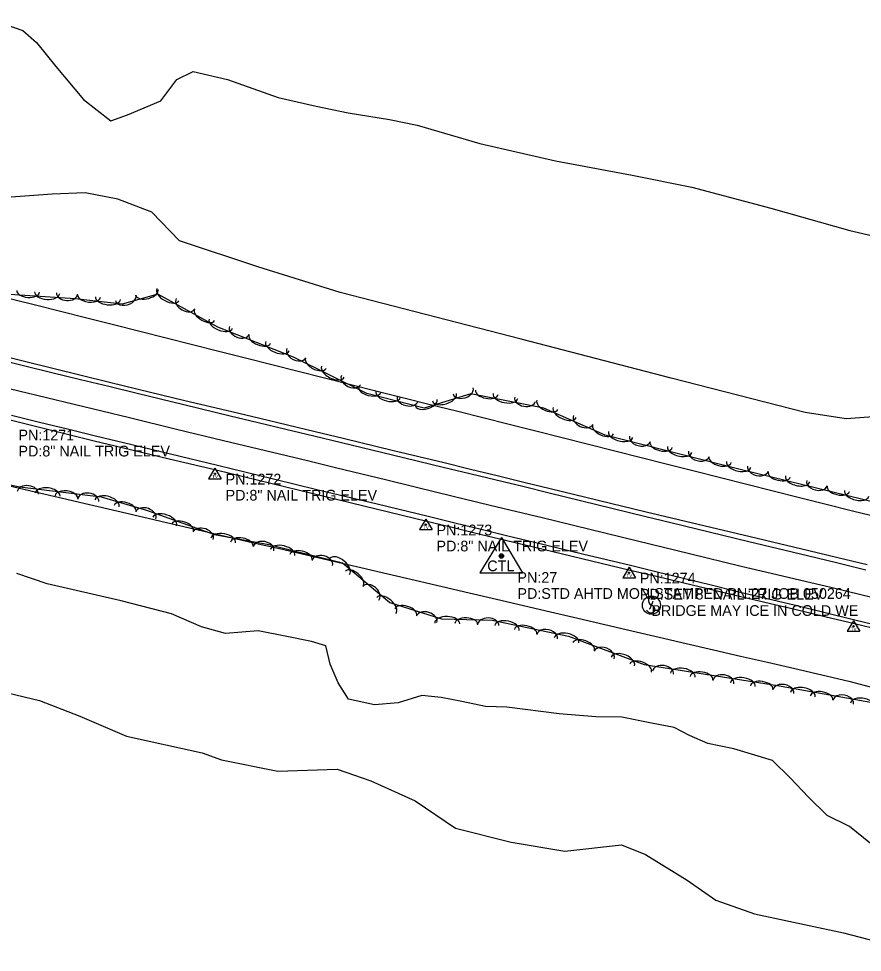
# Model space of a CAD drawing. Extents: x 1441650 to 1491889, y 345904 to 358319.
# Drawn here: x 1474864.3 to 1475258.4, y 347461.8 to 347897.7 of the extents above; entities that cross this region are included whole.
import ezdxf

# ---------------------------------------------------------------- set-up
doc = ezdxf.new("R2010")
doc.units = 0
for name, color, linetype in [('S_EDGE_PAVEMENT', 7, 'Continuous'), ('S_MSC_PT_SYM', 7, 'Continuous'), ('S_PAVEMENT_CROWN', 7, 'Continuous'), ('S_PRIMARY_CTL', 7, 'Continuous'), ('S_PRIMARY_CTL_ANNOT', 7, 'Continuous'), ('S_SECONDARY_CTL', 7, 'Continuous'), ('S_SECONDARY_CTL_ANNOT', 7, 'Continuous'), ('S_SHOULDER', 7, 'Continuous'), ('S_SIGN', 7, 'Continuous'), ('S_SIGN_ANNOT', 7, 'Continuous'), ('S_STREAM', 7, 'Continuous'), ('S_TREE', 7, 'Continuous')]:
    doc.layers.add(name, color=color, linetype=linetype)

msp = doc.modelspace()

# ---------------------------------------------------------------- linework, layer by layer
at = {"layer": 'S_EDGE_PAVEMENT'}
for points in [[(1474853.88, 347738.8), (1474866.61, 347735.72), (1474879.87, 347732.5), (1474893.13, 347729.28), (1474906.39, 347726.06), (1474919.65, 347722.85), (1474941.41, 347717.53), (1474963.17, 347712.22), (1474976.17, 347709.1), (1474989.18, 347705.98), (1475002.18, 347702.86), (1475015.18, 347699.74), (1475038.9, 347694.05), (1475062.62, 347688.36), (1475075, 347685.36), (1475087.37, 347682.36), (1475099.75, 347679.36), (1475112.12, 347676.37), (1475134.39, 347670.93), (1475156.66, 347665.49), (1475168.84, 347662.52), (1475181.02, 347659.54), (1475193.2, 347656.57), (1475205.38, 347653.59), (1475219.03, 347650.3), (1475232.67, 347647.01), (1475246.32, 347643.72), (1475259.96, 347640.43)], [(1474860.95, 347712.5), (1474874.05, 347709.31), (1474887.14, 347706.12), (1474900.24, 347702.93), (1474913.34, 347699.74), (1474935.28, 347694.47), (1474957.23, 347689.2), (1474969.95, 347686.1), (1474982.67, 347683.01), (1474995.39, 347679.91), (1475008.11, 347676.81), (1475031.83, 347671.1), (1475055.56, 347665.38), (1475067.97, 347662.35), (1475080.39, 347659.33), (1475092.8, 347656.3), (1475105.21, 347653.28), (1475127.67, 347647.89), (1475150.13, 347642.5), (1475162.46, 347639.49), (1475174.79, 347636.49), (1475187.12, 347633.49), (1475199.45, 347630.48), (1475213.29, 347627.14), (1475227.13, 347623.79), (1475240.98, 347620.44), (1475254.82, 347617.09), (1475267.18, 347614.08)]]:
    msp.add_lwpolyline(points, dxfattribs=at)
at = {"layer": 'S_MSC_PT_SYM'}
for points in [[(1475160.49, 347625.51), (1475160.49, 347625.56), (1475160.49, 347625.51), (1475160.44, 347625.51), (1475160.49, 347625.51), (1475160.49, 347625.46), (1475160.49, 347625.51), (1475160.54, 347625.51)], [(1475159.07, 347622.22), (1475159.07, 347622.27), (1475159.07, 347622.22), (1475159.02, 347622.22), (1475159.07, 347622.22), (1475159.07, 347622.17), (1475159.07, 347622.22), (1475159.12, 347622.22)]]:
    msp.add_lwpolyline(points, dxfattribs=at)
at = {"layer": 'S_PAVEMENT_CROWN'}
msp.add_lwpolyline([(1474851.38, 347727.06), (1474864.42, 347723.88), (1474877.32, 347720.77), (1474890.23, 347717.65), (1474903.14, 347714.54), (1474916.05, 347711.43), (1474938, 347706.1), (1474959.95, 347700.77), (1474973.02, 347697.63), (1474986.09, 347694.48), (1474999.16, 347691.34), (1475012.23, 347688.2), (1475036.24, 347682.32), (1475060.26, 347676.45), (1475084.57, 347670.58), (1475108.87, 347664.72), (1475131.14, 347659.31), (1475153.41, 347653.89), (1475177.62, 347648.01), (1475201.83, 347642.12), (1475215.77, 347638.82), (1475229.71, 347635.52), (1475243.65, 347632.22), (1475257.59, 347628.91), (1475269.96, 347625.87)], dxfattribs=at)
at = {"layer": 'S_PRIMARY_CTL'}
for p, q in [((1475089.78, 347655.51), (1475079.74, 347639)), ((1475089.78, 347655.51), (1475099.6, 347639)), ((1475079.74, 347639), (1475099.6, 347639))]:
    msp.add_line(p, q, dxfattribs=at)
for radius in [1.04, 0.609, 0.344]:
    msp.add_circle((1475089.78, 347646.81), radius, dxfattribs=at)
at = {"layer": 'S_SECONDARY_CTL'}
for p, q in [((1474955.97, 347687.81), (1474952.96, 347682.86)), ((1474955.97, 347687.81), (1474958.92, 347682.86)), ((1474952.96, 347682.86), (1474958.92, 347682.86)), ((1475054.47, 347664.08), (1475051.46, 347659.13)), ((1475054.47, 347664.08), (1475057.41, 347659.13)), ((1475051.46, 347659.13), (1475057.41, 347659.13)), ((1475149.44, 347641.61), (1475146.43, 347636.66)), ((1475149.44, 347641.61), (1475152.39, 347636.66)), ((1475146.43, 347636.66), (1475152.39, 347636.66)), ((1475254.22, 347616.62), (1475251.21, 347611.66)), ((1475254.22, 347616.62), (1475257.17, 347611.66)), ((1475251.21, 347611.66), (1475257.17, 347611.66))]:
    msp.add_line(p, q, dxfattribs=at)
for centre, radius in [((1474955.97, 347685.2), 0.311), ((1474955.97, 347685.2), 0.183), ((1474955.97, 347685.2), 0.103), ((1475054.47, 347661.47), 0.311), ((1475054.47, 347661.47), 0.183), ((1475054.47, 347661.47), 0.103), ((1475149.44, 347639), 0.311), ((1475149.44, 347639), 0.183), ((1475149.44, 347639), 0.103), ((1475254.22, 347614.01), 0.311), ((1475254.22, 347614.01), 0.183), ((1475254.22, 347614.01), 0.103)]:
    msp.add_circle(centre, radius, dxfattribs=at)
at = {"layer": 'S_SHOULDER'}
for points in [[(1474854.37, 347740.82), (1474867.06, 347737.76), (1474880.31, 347734.49), (1474893.57, 347731.22), (1474906.82, 347727.96), (1474920.07, 347724.69), (1474942, 347719.49), (1474963.93, 347714.29), (1474976.91, 347711.18), (1474989.89, 347708.08), (1475002.87, 347704.97), (1475015.86, 347701.87), (1475039.45, 347696.15), (1475063.04, 347690.43), (1475075.43, 347687.39), (1475087.82, 347684.35), (1475100.21, 347681.31), (1475112.59, 347678.27), (1475135, 347672.84), (1475157.41, 347667.42), (1475181.71, 347661.64), (1475206.01, 347655.86), (1475219.67, 347652.61), (1475233.32, 347649.37), (1475246.98, 347646.13), (1475260.64, 347642.88)], [(1474860.29, 347710.33), (1474873.39, 347707.1), (1474886.5, 347703.87), (1474899.61, 347700.64), (1474912.72, 347697.41), (1474934.63, 347692.22), (1474956.54, 347687.02), (1474969.32, 347683.91), (1474982.09, 347680.79), (1474994.86, 347677.67), (1475007.63, 347674.55), (1475031.33, 347668.83), (1475055.02, 347663.11), (1475067.44, 347660.1), (1475079.87, 347657.09), (1475092.29, 347654.07), (1475104.71, 347651.06), (1475127.34, 347645.67), (1475149.97, 347640.28), (1475162.2, 347637.35), (1475174.44, 347634.42), (1475186.67, 347631.49), (1475198.9, 347628.56), (1475212.86, 347625.25), (1475226.82, 347621.95), (1475240.78, 347618.64), (1475254.75, 347615.33), (1475267.03, 347612.34)]]:
    msp.add_lwpolyline(points, dxfattribs=at)
at = {"layer": 'S_SIGN'}
msp.add_line((1475160.49, 347625.51), (1475159.07, 347622.22), dxfattribs=at)
msp.add_circle((1475159.85, 347623.86), 4.24, dxfattribs=at)
for centre, radius, start, end in [((1475161.02, 347626.11), 2.55, 167.1196, 241.9813), ((1475159.98, 347626.01), 1.62, 16.5258, 156.8957), ((1475159.59, 347622.46), 2.17, 204.641, 335.359), ((1475159.15, 347621.58), 2.38, 358.6529, 73.7063)]:
    msp.add_arc(centre, radius, start, end, dxfattribs=at)
at = {"layer": 'S_STREAM'}
for points in [[(1474850.44, 347897.69), (1474866.22, 347892.14), (1474872.68, 347886.49), (1474881.64, 347875.31), (1474894.63, 347859.9), (1474907.4, 347849.98), (1474915.11, 347852.82), (1474930.77, 347859.31), (1474938.16, 347869.32), (1474945.86, 347873.07), (1474961.91, 347869.22), (1474985.5, 347860.92), (1475003.21, 347856.77), (1475018.18, 347853.75), (1475037.45, 347850.63), (1475050.42, 347847.93), (1475079.72, 347839.46), (1475115.06, 347831.28), (1475150.83, 347824.6), (1475178.67, 347818.95), (1475215.64, 347809.27), (1475252.54, 347798.85), (1475346.52, 347777)], [(1475408.07, 347672.69), (1475351.15, 347684.57), (1475332.54, 347690.48), (1475326.28, 347694.73), (1475324.92, 347703.22), (1475319.47, 347709.73), (1475307.45, 347714.08), (1475297.01, 347716.14), (1475285.5, 347713.91), (1475269.87, 347712.33), (1475250.73, 347710.84), (1475231.7, 347713.8), (1475169.03, 347729.91), (1475098.95, 347748.04), (1475014.43, 347769.9), (1474976.05, 347781.87), (1474939.42, 347793.89), (1474926.56, 347807.42), (1474910.66, 347813.43), (1474895.46, 347816.39), (1474880.04, 347815.81), (1474854.27, 347813.81)], [(1475262.13, 347512.55), (1475252.4, 347520.54), (1475241.91, 347525.6), (1475233.23, 347534.18), (1475224.67, 347543.23), (1475216.37, 347551.27), (1475198.4, 347556.78), (1475186.19, 347559.29), (1475177.56, 347563.05), (1475170.48, 347566.68), (1475159.82, 347568.83), (1475146.1, 347571.6), (1475133.92, 347571.71), (1475116.73, 347573.07), (1475092.36, 347576.25), (1475082.3, 347576.63), (1475071.3, 347578.85), (1475061.63, 347580.8), (1475052.69, 347581.73), (1475041.58, 347578.23), (1475030.48, 347577.26), (1475018.35, 347579.94), (1475013.53, 347587.67), (1475009.78, 347596.36), (1475007.81, 347604.83), (1475001.16, 347606.89), (1474989.63, 347609.27), (1474976.23, 347611.95), (1474960.91, 347610.68), (1474949.73, 347613.7), (1474935.78, 347619.85), (1474912.13, 347625.91), (1474877.69, 347633.78), (1474863.44, 347638.61)], [(1474847.88, 347585.6), (1474873.99, 347579.3), (1474892.97, 347572.12), (1474914.62, 347562.64), (1474950.08, 347554.98), (1474959.13, 347551.71), (1474985.32, 347546.41), (1475013.04, 347547.32), (1475028.84, 347541.87), (1475049.5, 347532.55), (1475068.34, 347519.72), (1475094.33, 347513.23), (1475119.47, 347509), (1475145.9, 347512.02), (1475157.04, 347507.52), (1475176.6, 347495.43), (1475189.87, 347486.06), (1475207.93, 347479.74), (1475249.51, 347470.85), (1475275.29, 347464.13), (1475295.75, 347462.07), (1475304.09, 347461.78)]]:
    msp.add_lwpolyline(points, dxfattribs=at)
at = {"layer": 'S_TREE'}
for points in [[(1474847.83, 347769.95), (1474871.58, 347764.18), (1474883.91, 347761.07), (1474896.24, 347757.97), (1474908.56, 347754.87), (1474920.89, 347751.76), (1474933.22, 347748.66), (1474945.55, 347745.56), (1474957.87, 347742.46), (1474970.2, 347739.35), (1474982.53, 347736.25), (1474994.85, 347733.15), (1475007.18, 347730.04), (1475019.51, 347726.94), (1475031.83, 347723.84), (1475044.16, 347720.73), (1475056.49, 347717.63), (1475068.81, 347714.53), (1475081.14, 347711.42), (1475093.47, 347708.32), (1475105.79, 347705.22), (1475118.12, 347702.11), (1475130.45, 347699.01), (1475142.78, 347695.91), (1475155.1, 347692.81), (1475167.43, 347689.7), (1475179.76, 347686.6), (1475192.08, 347683.5), (1475204.41, 347680.39), (1475216.74, 347677.29), (1475229.06, 347674.19), (1475241.39, 347671.08), (1475253.72, 347667.98), (1475266.04, 347664.88)], [(1474847.83, 347769.95), (1474871.58, 347764.18), (1474883.91, 347761.07), (1474896.24, 347757.97), (1474908.56, 347754.87), (1474920.89, 347751.76), (1474933.22, 347748.66), (1474945.54, 347745.56), (1474957.87, 347742.45), (1474970.2, 347739.35), (1474982.53, 347736.25), (1474994.85, 347733.15), (1475007.18, 347730.04), (1475019.51, 347726.94), (1475031.83, 347723.84), (1475044.16, 347720.73), (1475056.49, 347717.63), (1475068.81, 347714.53), (1475081.14, 347711.42), (1475093.47, 347708.32), (1475105.79, 347705.22), (1475118.12, 347702.11), (1475130.45, 347699.01), (1475142.78, 347695.91), (1475155.1, 347692.81), (1475167.43, 347689.7), (1475179.76, 347686.6), (1475192.08, 347683.5), (1475204.41, 347680.39), (1475216.74, 347677.29), (1475229.06, 347674.19), (1475241.39, 347671.08), (1475253.72, 347667.98), (1475266.04, 347664.88)], [(1475491.36, 347622.89), (1475443.63, 347632.44), (1475363.3, 347648.66), (1475280.17, 347667.98), (1475201.95, 347687.1), (1475138.28, 347703.25), (1475109.64, 347715.9), (1475075.48, 347722.57), (1475053.67, 347715.86), (1475026.97, 347722.71), (1474992.61, 347739.67), (1474957.38, 347753.62), (1474929.37, 347769.06), (1474912.62, 347764.47), (1474890.7, 347766.83), (1474853.01, 347769.37)], [(1474814.43, 347689.36), (1474864.9, 347679.14), (1474902.79, 347674.47), (1474924.03, 347668.21), (1474955.76, 347656.92), (1474981.2, 347652.13), (1475015.62, 347643.65), (1475037.73, 347625.05), (1475061.82, 347617.55), (1475085.55, 347616.83), (1475121.05, 347609.44), (1475156.42, 347596.14), (1475218.74, 347586.35), (1475277.18, 347575.99), (1475304.96, 347570.38), (1475345.73, 347557.43), (1475384.52, 347543.94), (1475430.01, 347534.26), (1475460.25, 347528.16)], [(1474859.44, 347679.74), (1474872.11, 347676.79), (1474884.77, 347673.84), (1474897.44, 347670.89), (1474910.11, 347667.94), (1474922.77, 347664.99), (1474935.44, 347662.04), (1474948.1, 347659.1), (1474960.77, 347656.15), (1474973.44, 347653.2), (1474986.1, 347650.25), (1474998.77, 347647.3), (1475011.44, 347644.35), (1475024.1, 347641.4), (1475036.77, 347638.46), (1475049.44, 347635.51), (1475062.1, 347632.56), (1475074.77, 347629.61), (1475087.43, 347626.66), (1475100.1, 347623.71), (1475112.77, 347620.76), (1475125.43, 347617.82), (1475138.1, 347614.87), (1475150.77, 347611.92), (1475163.43, 347608.97), (1475176.1, 347606.02), (1475188.77, 347603.07), (1475201.43, 347600.12), (1475214.1, 347597.18), (1475226.76, 347594.23), (1475239.43, 347591.28), (1475252.1, 347588.33), (1475265, 347584.92)], [(1474859.44, 347679.74), (1474872.11, 347676.79), (1474884.77, 347673.84), (1474897.44, 347670.89), (1474910.11, 347667.94), (1474922.77, 347664.99), (1474935.44, 347662.04), (1474948.11, 347659.1), (1474960.77, 347656.15), (1474973.44, 347653.2), (1474986.1, 347650.25), (1474998.77, 347647.3), (1475011.44, 347644.35), (1475024.1, 347641.4), (1475036.77, 347638.46), (1475049.44, 347635.51), (1475062.1, 347632.56), (1475074.77, 347629.61), (1475087.43, 347626.66), (1475100.1, 347623.71), (1475112.77, 347620.76), (1475125.43, 347617.82), (1475138.1, 347614.87), (1475150.77, 347611.92), (1475163.43, 347608.97), (1475176.1, 347606.02), (1475188.77, 347603.07), (1475201.43, 347600.12), (1475214.1, 347597.18), (1475226.76, 347594.23), (1475239.43, 347591.28), (1475252.1, 347588.33), (1475265, 347584.92)]]:
    msp.add_lwpolyline(points, dxfattribs=at)
for centre, major_axis, ratio, start_param, end_param in [((1474868.78, 347770.37), (5.33, -0.36), 0.525399, 3.141593, 6.283185), ((1474877.62, 347769.77), (5.86, -0.39), 0.534514, 3.141593, 6.283185), ((1474886.88, 347769.4), (4.94, -0.33), 0.665918, 3.141593, 6.283185), ((1474924.32, 347769.83), (5.15, 1.42), 0.528369, 3.139481, 6.281073), ((1474934.04, 347768.85), (5.14, -2.83), 0.535371, 3.141593, 6.283185), ((1474897.2, 347768.2), (5.32, -0.57), 0.525242, 3.141161, 6.282754), ((1474906.02, 347767.25), (5.83, -0.63), 0.534354, 3.141148, 6.28274), ((1474914.32, 347767.35), (4.78, 1.32), 0.66968, 3.138094, 6.279687), ((1474942.27, 347764.6), (4.34, -2.39), 0.666986, 3.141593, 6.283185), ((1474951.17, 347759.4), (4.68, -2.58), 0.526241, 3.141593, 6.283185), ((1474958.73, 347755.3), (5.46, -2.16), 0.534541, 3.141593, 6.283185), ((1474967.43, 347752.13), (4.61, -1.82), 0.665952, 3.141593, 6.283185), ((1474976.92, 347748.1), (4.97, -1.97), 0.525426, 3.141593, 6.283185), ((1474985.16, 347744.84), (5.46, -2.16), 0.534541, 3.141593, 6.283185), ((1474994.02, 347741.56), (4.44, -2.19), 0.666553, 3.141478, 6.283071), ((1475003.15, 347736.77), (4.79, -2.37), 0.5259, 3.141523, 6.283116), ((1475011.1, 347732.85), (5.26, -2.6), 0.535024, 3.141521, 6.283114), ((1475019.51, 347728.98), (4.44, -2.19), 0.666553, 3.141478, 6.283071), ((1475028.31, 347724.5), (5.18, -1.32), 0.525128, 3.138916, 6.280509), ((1475036.89, 347722.29), (5.69, -1.45), 0.534238, 3.138833, 6.280425), ((1475045.92, 347720.23), (4.8, -1.22), 0.665571, 3.137182, 6.278774), ((1475063.17, 347720.95), (5.59, 1.76), 0.538895, 3.13038, 6.271973), ((1475071.92, 347723.91), (4.71, 1.51), 0.671316, 3.123548, 6.265141), ((1475083, 347723.2), (5.25, -1.02), 0.525088, 3.139787, 6.281379), ((1475091.7, 347721.5), (5.76, -1.12), 0.534198, 3.139731, 6.281323), ((1475054.71, 347718.35), (5.09, 1.6), 0.529708, 3.130722, 6.272315), ((1475100.84, 347719.98), (4.86, -0.94), 0.665523, 3.138617, 6.280209), ((1475111.27, 347717.43), (4.89, -2.16), 0.525629, 3.141593, 6.283185), ((1475119.38, 347713.85), (5.37, -2.37), 0.534748, 3.141593, 6.283185), ((1475127.96, 347710.34), (4.53, -2), 0.666209, 3.141593, 6.283185), ((1475137.28, 347705.95), (4.89, -2.16), 0.525629, 3.141593, 6.283185), ((1475145.44, 347703.56), (5.69, -1.43), 0.534232, 3.138912, 6.280505), ((1475154.48, 347701.53), (4.81, -1.2), 0.665563, 3.137308, 6.278901), ((1475164.4, 347698.75), (5.18, -1.31), 0.525122, 3.138993, 6.280585), ((1475173, 347696.57), (5.69, -1.43), 0.534232, 3.138912, 6.280505), ((1475182.03, 347694.54), (4.81, -1.2), 0.665563, 3.137308, 6.278901), ((1475191.95, 347691.76), (5.18, -1.31), 0.525122, 3.138993, 6.280585), ((1475200.55, 347689.58), (5.69, -1.43), 0.534232, 3.138912, 6.280505), ((1475209.58, 347687.62), (4.82, -1.16), 0.665605, 3.135775, 6.277368), ((1475219.53, 347684.93), (5.19, -1.26), 0.525157, 3.138063, 6.279655), ((1475228.14, 347682.82), (5.7, -1.38), 0.534268, 3.137953, 6.279546), ((1475237.19, 347680.87), (4.82, -1.16), 0.665605, 3.135775, 6.277368), ((1474868.6, 347676.29), (-4.92, 0.6), 0.68253, 3.140521, 6.282113), ((1474877.82, 347675.42), (-5.82, 0.72), 0.547848, 3.140936, 6.282529), ((1475247.14, 347678.18), (5.19, -1.26), 0.525157, 3.138063, 6.279655), ((1474886.62, 347674.33), (-5.31, 0.65), 0.538506, 3.140956, 6.282549), ((1474896.81, 347672.81), (-4.92, 0.6), 0.68253, 3.140521, 6.282113), ((1474905.58, 347671.44), (-5.63, 1.66), 0.547815, 3.141123, 6.282716), ((1475255.75, 347676.07), (5.7, -1.38), 0.534268, 3.137953, 6.279546), ((1474914.08, 347668.94), (-5.13, 1.51), 0.538474, 3.141138, 6.28273), ((1474923.76, 347665.79), (-4.67, 1.66), 0.6825, 3.141593, 6.283185), ((1474932.57, 347662.93), (-5.53, 1.97), 0.547824, 3.141593, 6.283185), ((1474940.92, 347659.96), (-5.04, 1.79), 0.538482, 3.141593, 6.283185), ((1474950.54, 347656.26), (-4.67, 1.66), 0.6825, 3.141593, 6.283185), ((1474959.86, 347654), (-5.77, 1.09), 0.54781, 3.141974, 6.283566), ((1474968.57, 347652.36), (-5.25, 0.99), 0.538469, 3.141962, 6.283554), ((1474978.65, 347650.2), (-4.87, 0.92), 0.682483, 3.142214, 6.283807), ((1474987.59, 347648.38), (-5.7, 1.4), 0.547798, 3.141655, 6.283247), ((1474996.2, 347646.26), (-5.19, 1.28), 0.538456, 3.141653, 6.283245), ((1475006.14, 347643.55), (-4.81, 1.19), 0.682468, 3.141694, 6.283286), ((1475014.33, 347641.97), (-4.48, 3.78), 0.549192, 3.145401, 6.286993), ((1475021.1, 347636.28), (-4.08, 3.44), 0.539827, 3.145282, 6.286874), ((1475028.81, 347629.46), (-3.77, 3.2), 0.684198, 3.147822, 6.289415), ((1475036.05, 347623.71), (-4.48, 3.78), 0.549192, 3.145401, 6.286993), ((1475045.15, 347620.53), (-5.1, 1.6), 0.539045, 3.144835, 6.286427), ((1475054.9, 347617.22), (-4.72, 1.49), 0.683208, 3.14706, 6.288652), ((1475064.49, 347615.35), (-5.87, 0.18), 0.54789, 3.141593, 6.283185), ((1475073.35, 347615.08), (-5.34, 0.16), 0.538547, 3.141593, 6.283185), ((1475083.64, 347614.51), (-4.95, 0.15), 0.682583, 3.141593, 6.283185), ((1475092.39, 347613.24), (-5.74, 1.2), 0.547833, 3.142394, 6.283986), ((1475101.07, 347611.44), (-5.23, 1.09), 0.538491, 3.142369, 6.283961), ((1475111.1, 347609.09), (-4.85, 1.01), 0.682512, 3.1429, 6.284493), ((1475120.22, 347607.46), (-5.74, 1.2), 0.547833, 3.142394, 6.283986), ((1475128.22, 347604.49), (-5, 1.89), 0.538683, 3.14345, 6.285042), ((1475137.77, 347600.62), (-4.63, 1.75), 0.682753, 3.144722, 6.286315), ((1475146.52, 347597.6), (-5.49, 2.07), 0.548028, 3.143509, 6.285102), ((1475154.82, 347594.48), (-5, 1.89), 0.538683, 3.14345, 6.285042), ((1475165.32, 347592.34), (-4.9, 0.76), 0.682529, 3.140235, 6.281827), ((1475174.5, 347591.16), (-5.8, 0.91), 0.547848, 3.140761, 6.282353), ((1475183.26, 347589.78), (-5.28, 0.83), 0.538505, 3.140787, 6.282379), ((1475193.4, 347587.93), (-4.9, 0.76), 0.682529, 3.140235, 6.281827), ((1475202.58, 347586.75), (-5.8, 0.91), 0.547848, 3.140761, 6.282353), ((1475211.34, 347585.37), (-5.28, 0.83), 0.538505, 3.140787, 6.282379), ((1475221.43, 347583.46), (-4.88, 0.86), 0.682489, 3.140885, 6.282478), ((1475230.59, 347582.1), (-5.78, 1.02), 0.547815, 3.141159, 6.282752), ((1475239.32, 347580.55), (-5.26, 0.93), 0.538473, 3.141173, 6.282765), ((1475249.42, 347578.5), (-4.88, 0.86), 0.682489, 3.140885, 6.282478), ((1475258.58, 347577.14), (-5.78, 1.02), 0.547815, 3.141159, 6.282752)]:
    msp.add_ellipse(centre, major_axis=major_axis, ratio=ratio, start_param=start_param, end_param=end_param, dxfattribs=at)

# ---------------------------------------------------------------- texts
at = {"layer": 'S_PRIMARY_CTL'}
msp.add_text('CTL', height=5, rotation=360, dxfattribs=at).set_placement((1475083.19, 347639.73))
at = {"layer": 'S_PRIMARY_CTL_ANNOT'}
for s, p in [('PN:27', (1475097.28, 347634.31)), ('PD:STD AHTD MON.STAMPED PN:27 JOB 050264', (1475097.28, 347626.81))]:
    msp.add_text(s, height=5, dxfattribs=at).set_placement(p)
at = {"layer": 'S_SECONDARY_CTL'}
for p in [(1474954.77, 347683.19), (1475053.26, 347659.46), (1475148.23, 347636.99), (1475253.01, 347611.99)]:
    msp.add_text('TV', height=1.5, rotation=360, dxfattribs=at).set_placement(p)
at = {"layer": 'S_SECONDARY_CTL_ANNOT'}
for s, p in [('PN:1271', (1474864.23, 347700.79)), ('PD:8" NAIL TRIG ELEV', (1474864.23, 347693.29)), ('PN:1272', (1474960.97, 347680.2)), ('PD:8" NAIL TRIG ELEV', (1474960.97, 347672.7)), ('PN:1273', (1475059.47, 347656.47)), ('PD:8" NAIL TRIG ELEV', (1475059.47, 347648.97)), ('PN:1274', (1475154.44, 347634)), ('PD:SET 8" NAIL TRIG ELEV', (1475154.44, 347626.5))]:
    msp.add_text(s, height=5, dxfattribs=at).set_placement(p)
at = {"layer": 'S_SIGN_ANNOT'}
msp.add_text('BRIDGE MAY ICE IN COLD WE', height=5, dxfattribs=at).set_placement((1475159.85, 347618.86))

doc.saveas('drawing.dxf')
